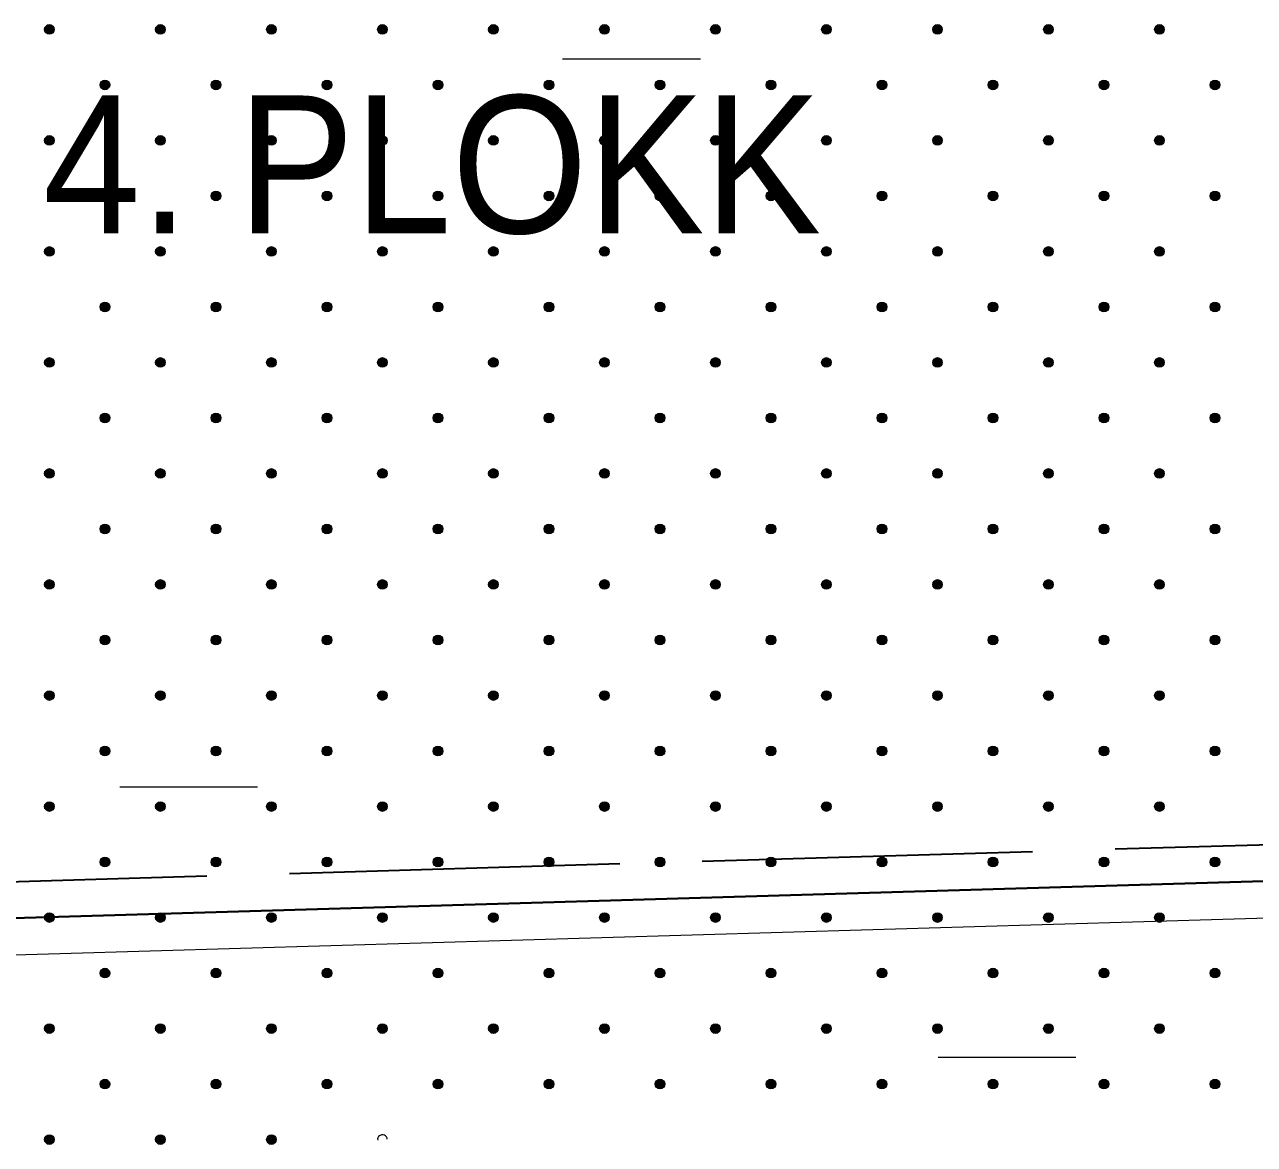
# Model space of a CAD drawing. Extents: x 640121 to 640955, y 6441885 to 6442246.
# Drawn here: x 640337.1 to 640363.89, y 6441925.88 to 6441950.27 of the extents above; entities that cross this region are included whole.
import ezdxf
from ezdxf.enums import TextEntityAlignment as Align

# ---------------------------------------------------------------- set-up
doc = ezdxf.new("R2010")
doc.units = 0
doc.header["$LTSCALE"] = 1.2
doc.linetypes.add('LONG_DASHED', pattern=[7.5, 6, -1.5])
for name, color, linetype, lineweight in [('35', 7, 'Continuous', 35), ('45', 7, 'Continuous', 13), ('47', 7, 'Continuous', 13)]:
    doc.layers.add(name, color=color, linetype=linetype, lineweight=lineweight)

msp = doc.modelspace()

# ---------------------------------------------------------------- hatches: boundary and pattern name
at = {"layer": '45'}
for points in [[(640337.713, 6441950.243, 1), (640337.565, 6441950.095, 1)], [(640340.132, 6441950.243, 1), (640339.983, 6441950.095, 1)], [(640342.55, 6441950.243, 1), (640342.401, 6441950.095, 1)], [(640344.968, 6441950.243, 1), (640344.82, 6441950.095, 1)], [(640347.387, 6441950.243, 1), (640347.238, 6441950.095, 1)], [(640349.805, 6441950.243, 1), (640349.656, 6441950.095, 1)], [(640352.223, 6441950.243, 1), (640352.075, 6441950.095, 1)], [(640354.641, 6441950.243, 1), (640354.493, 6441950.095, 1)], [(640357.06, 6441950.243, 1), (640356.911, 6441950.095, 1)], [(640359.478, 6441950.243, 1), (640359.33, 6441950.095, 1)], [(640361.896, 6441950.243, 1), (640361.748, 6441950.095, 1)], [(640338.923, 6441949.034, 1), (640338.774, 6441948.886, 1)], [(640341.341, 6441949.034, 1), (640341.192, 6441948.886, 1)], [(640343.759, 6441949.034, 1), (640343.611, 6441948.886, 1)], [(640346.177, 6441949.034, 1), (640346.029, 6441948.886, 1)], [(640348.596, 6441949.034, 1), (640348.447, 6441948.886, 1)], [(640351.014, 6441949.034, 1), (640350.866, 6441948.886, 1)], [(640353.432, 6441949.034, 1), (640353.284, 6441948.886, 1)], [(640355.851, 6441949.034, 1), (640355.702, 6441948.886, 1)], [(640358.269, 6441949.034, 1), (640358.12, 6441948.886, 1)], [(640360.687, 6441949.034, 1), (640360.539, 6441948.886, 1)], [(640363.106, 6441949.034, 1), (640362.957, 6441948.886, 1)], [(640337.713, 6441947.825, 1), (640337.565, 6441947.677, 1)], [(640340.132, 6441947.825, 1), (640339.983, 6441947.677, 1)], [(640342.55, 6441947.825, 1), (640342.401, 6441947.677, 1)], [(640344.968, 6441947.825, 1), (640344.82, 6441947.677, 1)], [(640347.387, 6441947.825, 1), (640347.238, 6441947.677, 1)], [(640349.805, 6441947.825, 1), (640349.656, 6441947.677, 1)], [(640352.223, 6441947.825, 1), (640352.075, 6441947.677, 1)], [(640354.641, 6441947.825, 1), (640354.493, 6441947.677, 1)], [(640357.06, 6441947.825, 1), (640356.911, 6441947.677, 1)], [(640359.478, 6441947.825, 1), (640359.33, 6441947.677, 1)], [(640361.896, 6441947.825, 1), (640361.748, 6441947.677, 1)], [(640338.923, 6441946.616, 1), (640338.774, 6441946.467, 1)], [(640341.341, 6441946.616, 1), (640341.192, 6441946.467, 1)], [(640343.759, 6441946.616, 1), (640343.611, 6441946.467, 1)], [(640346.177, 6441946.616, 1), (640346.029, 6441946.467, 1)], [(640348.596, 6441946.616, 1), (640348.447, 6441946.467, 1)], [(640351.014, 6441946.616, 1), (640350.866, 6441946.467, 1)], [(640353.432, 6441946.616, 1), (640353.284, 6441946.467, 1)], [(640355.851, 6441946.616, 1), (640355.702, 6441946.467, 1)], [(640358.269, 6441946.616, 1), (640358.12, 6441946.467, 1)], [(640360.687, 6441946.616, 1), (640360.539, 6441946.467, 1)], [(640363.106, 6441946.616, 1), (640362.957, 6441946.467, 1)], [(640337.713, 6441945.407, 1), (640337.565, 6441945.258, 1)], [(640340.132, 6441945.407, 1), (640339.983, 6441945.258, 1)], [(640342.55, 6441945.407, 1), (640342.401, 6441945.258, 1)], [(640344.968, 6441945.407, 1), (640344.82, 6441945.258, 1)], [(640347.387, 6441945.407, 1), (640347.238, 6441945.258, 1)], [(640349.805, 6441945.407, 1), (640349.656, 6441945.258, 1)], [(640352.223, 6441945.407, 1), (640352.075, 6441945.258, 1)], [(640354.641, 6441945.407, 1), (640354.493, 6441945.258, 1)], [(640357.06, 6441945.407, 1), (640356.911, 6441945.258, 1)], [(640359.478, 6441945.407, 1), (640359.33, 6441945.258, 1)], [(640361.896, 6441945.407, 1), (640361.748, 6441945.258, 1)], [(640338.923, 6441944.198, 1), (640338.774, 6441944.049, 1)], [(640341.341, 6441944.198, 1), (640341.192, 6441944.049, 1)], [(640343.759, 6441944.198, 1), (640343.611, 6441944.049, 1)], [(640346.177, 6441944.198, 1), (640346.029, 6441944.049, 1)], [(640348.596, 6441944.198, 1), (640348.447, 6441944.049, 1)], [(640351.014, 6441944.198, 1), (640350.866, 6441944.049, 1)], [(640353.432, 6441944.198, 1), (640353.284, 6441944.049, 1)], [(640355.851, 6441944.198, 1), (640355.702, 6441944.049, 1)], [(640358.269, 6441944.198, 1), (640358.12, 6441944.049, 1)], [(640360.687, 6441944.198, 1), (640360.539, 6441944.049, 1)], [(640363.106, 6441944.198, 1), (640362.957, 6441944.049, 1)], [(640337.713, 6441942.988, 1), (640337.565, 6441942.84, 1)], [(640340.132, 6441942.988, 1), (640339.983, 6441942.84, 1)], [(640342.55, 6441942.988, 1), (640342.401, 6441942.84, 1)], [(640344.968, 6441942.988, 1), (640344.82, 6441942.84, 1)], [(640347.387, 6441942.988, 1), (640347.238, 6441942.84, 1)], [(640349.805, 6441942.988, 1), (640349.656, 6441942.84, 1)], [(640352.223, 6441942.988, 1), (640352.075, 6441942.84, 1)], [(640354.641, 6441942.988, 1), (640354.493, 6441942.84, 1)], [(640357.06, 6441942.988, 1), (640356.911, 6441942.84, 1)], [(640359.478, 6441942.988, 1), (640359.33, 6441942.84, 1)], [(640361.896, 6441942.988, 1), (640361.748, 6441942.84, 1)], [(640338.923, 6441941.779, 1), (640338.774, 6441941.631, 1)], [(640341.341, 6441941.779, 1), (640341.192, 6441941.631, 1)], [(640348.596, 6441941.779, 1), (640348.447, 6441941.631, 1)], [(640355.851, 6441941.779, 1), (640355.702, 6441941.631, 1)], [(640358.269, 6441941.779, 1), (640358.12, 6441941.631, 1)], [(640363.106, 6441941.779, 1), (640362.957, 6441941.631, 1)], [(640343.759, 6441941.779, 1), (640343.611, 6441941.631, 1)], [(640346.177, 6441941.779, 1), (640346.029, 6441941.631, 1)], [(640351.014, 6441941.779, 1), (640350.866, 6441941.631, 1)], [(640353.432, 6441941.779, 1), (640353.284, 6441941.631, 1)], [(640360.687, 6441941.779, 1), (640360.539, 6441941.631, 1)], [(640337.713, 6441940.57, 1), (640337.565, 6441940.422, 1)], [(640340.132, 6441940.57, 1), (640339.983, 6441940.422, 1)], [(640342.55, 6441940.57, 1), (640342.401, 6441940.422, 1)], [(640344.968, 6441940.57, 1), (640344.82, 6441940.422, 1)], [(640347.387, 6441940.57, 1), (640347.238, 6441940.422, 1)], [(640349.805, 6441940.57, 1), (640349.656, 6441940.422, 1)], [(640352.223, 6441940.57, 1), (640352.075, 6441940.422, 1)], [(640354.641, 6441940.57, 1), (640354.493, 6441940.422, 1)], [(640357.06, 6441940.57, 1), (640356.911, 6441940.422, 1)], [(640359.478, 6441940.57, 1), (640359.33, 6441940.422, 1)], [(640361.896, 6441940.57, 1), (640361.748, 6441940.422, 1)], [(640338.923, 6441939.361, 1), (640338.774, 6441939.212, 1)], [(640341.341, 6441939.361, 1), (640341.192, 6441939.212, 1)], [(640343.759, 6441939.361, 1), (640343.611, 6441939.212, 1)], [(640346.177, 6441939.361, 1), (640346.029, 6441939.212, 1)], [(640348.596, 6441939.361, 1), (640348.447, 6441939.212, 1)], [(640351.014, 6441939.361, 1), (640350.866, 6441939.212, 1)], [(640353.432, 6441939.361, 1), (640353.284, 6441939.212, 1)], [(640355.851, 6441939.361, 1), (640355.702, 6441939.212, 1)], [(640358.269, 6441939.361, 1), (640358.12, 6441939.212, 1)], [(640360.687, 6441939.361, 1), (640360.539, 6441939.212, 1)], [(640363.106, 6441939.361, 1), (640362.957, 6441939.212, 1)], [(640337.713, 6441938.152, 1), (640337.565, 6441938.003, 1)], [(640340.132, 6441938.152, 1), (640339.983, 6441938.003, 1)], [(640342.55, 6441938.152, 1), (640342.401, 6441938.003, 1)], [(640344.968, 6441938.152, 1), (640344.82, 6441938.003, 1)], [(640347.387, 6441938.152, 1), (640347.238, 6441938.003, 1)], [(640349.805, 6441938.152, 1), (640349.656, 6441938.003, 1)], [(640352.223, 6441938.152, 1), (640352.075, 6441938.003, 1)], [(640354.641, 6441938.152, 1), (640354.493, 6441938.003, 1)], [(640357.06, 6441938.152, 1), (640356.911, 6441938.003, 1)], [(640359.478, 6441938.152, 1), (640359.33, 6441938.003, 1)], [(640361.896, 6441938.152, 1), (640361.748, 6441938.003, 1)], [(640338.923, 6441936.943, 1), (640338.774, 6441936.794, 1)], [(640341.341, 6441936.943, 1), (640341.192, 6441936.794, 1)], [(640343.759, 6441936.943, 1), (640343.611, 6441936.794, 1)], [(640346.177, 6441936.943, 1), (640346.029, 6441936.794, 1)], [(640348.596, 6441936.943, 1), (640348.447, 6441936.794, 1)], [(640351.014, 6441936.943, 1), (640350.866, 6441936.794, 1)], [(640353.432, 6441936.943, 1), (640353.284, 6441936.794, 1)], [(640355.851, 6441936.943, 1), (640355.702, 6441936.794, 1)], [(640358.269, 6441936.943, 1), (640358.12, 6441936.794, 1)], [(640360.687, 6441936.943, 1), (640360.539, 6441936.794, 1)], [(640363.106, 6441936.943, 1), (640362.957, 6441936.794, 1)], [(640337.713, 6441935.734, 1), (640337.565, 6441935.585, 1)], [(640340.132, 6441935.734, 1), (640339.983, 6441935.585, 1)], [(640342.55, 6441935.734, 1), (640342.401, 6441935.585, 1)], [(640344.968, 6441935.734, 1), (640344.82, 6441935.585, 1)], [(640347.387, 6441935.734, 1), (640347.238, 6441935.585, 1)], [(640349.805, 6441935.734, 1), (640349.656, 6441935.585, 1)], [(640352.223, 6441935.734, 1), (640352.075, 6441935.585, 1)], [(640354.641, 6441935.734, 1), (640354.493, 6441935.585, 1)], [(640357.06, 6441935.734, 1), (640356.911, 6441935.585, 1)], [(640359.478, 6441935.734, 1), (640359.33, 6441935.585, 1)], [(640361.896, 6441935.734, 1), (640361.748, 6441935.585, 1)], [(640338.923, 6441934.524, 1), (640338.774, 6441934.376, 1)], [(640341.341, 6441934.524, 1), (640341.192, 6441934.376, 1)], [(640343.759, 6441934.524, 1), (640343.611, 6441934.376, 1)], [(640346.177, 6441934.524, 1), (640346.029, 6441934.376, 1)], [(640348.596, 6441934.524, 1), (640348.447, 6441934.376, 1)], [(640351.014, 6441934.524, 1), (640350.866, 6441934.376, 1)], [(640353.432, 6441934.524, 1), (640353.284, 6441934.376, 1)], [(640355.851, 6441934.524, 1), (640355.702, 6441934.376, 1)], [(640358.269, 6441934.524, 1), (640358.12, 6441934.376, 1)], [(640360.687, 6441934.524, 1), (640360.539, 6441934.376, 1)], [(640363.106, 6441934.524, 1), (640362.957, 6441934.376, 1)], [(640337.713, 6441933.315, 1), (640337.565, 6441933.167, 1)], [(640340.132, 6441933.315, 1), (640339.983, 6441933.167, 1)], [(640342.55, 6441933.315, 1), (640342.401, 6441933.167, 1)], [(640344.968, 6441933.315, 1), (640344.82, 6441933.167, 1)], [(640347.387, 6441933.315, 1), (640347.238, 6441933.167, 1)], [(640349.805, 6441933.315, 1), (640349.656, 6441933.167, 1)], [(640352.223, 6441933.315, 1), (640352.075, 6441933.167, 1)], [(640354.641, 6441933.315, 1), (640354.493, 6441933.167, 1)], [(640357.06, 6441933.315, 1), (640356.911, 6441933.167, 1)], [(640359.478, 6441933.315, 1), (640359.33, 6441933.167, 1)], [(640361.896, 6441933.315, 1), (640361.748, 6441933.167, 1)], [(640338.923, 6441932.106, 1), (640338.774, 6441931.958, 1)], [(640341.341, 6441932.106, 1), (640341.192, 6441931.958, 1)], [(640343.759, 6441932.106, 1), (640343.611, 6441931.958, 1)], [(640346.177, 6441932.106, 1), (640346.029, 6441931.958, 1)], [(640348.596, 6441932.106, 1), (640348.447, 6441931.958, 1)], [(640351.014, 6441932.106, 1), (640350.866, 6441931.958, 1)], [(640353.432, 6441932.106, 1), (640353.284, 6441931.958, 1)], [(640355.851, 6441932.106, 1), (640355.702, 6441931.958, 1)], [(640358.269, 6441932.106, 1), (640358.12, 6441931.958, 1)], [(640360.687, 6441932.106, 1), (640360.539, 6441931.958, 1)], [(640363.106, 6441932.106, 1), (640362.957, 6441931.958, 1)], [(640337.713, 6441930.897, 1), (640337.565, 6441930.748, 1)], [(640340.132, 6441930.897, 1), (640339.983, 6441930.748, 1)], [(640342.55, 6441930.897, 1), (640342.401, 6441930.748, 1)], [(640344.968, 6441930.897, 1), (640344.82, 6441930.748, 1)], [(640347.387, 6441930.897, 1), (640347.238, 6441930.748, 1)], [(640349.805, 6441930.897, 1), (640349.656, 6441930.748, 1)], [(640352.223, 6441930.897, 1), (640352.075, 6441930.748, 1)], [(640354.641, 6441930.897, 1), (640354.493, 6441930.748, 1)], [(640357.06, 6441930.897, 1), (640356.911, 6441930.748, 1)], [(640359.478, 6441930.897, 1), (640359.33, 6441930.748, 1)], [(640361.896, 6441930.897, 1), (640361.748, 6441930.748, 1)], [(640338.923, 6441929.688, 1), (640338.774, 6441929.539, 1)], [(640341.341, 6441929.688, 1), (640341.192, 6441929.539, 1)], [(640343.759, 6441929.688, 1), (640343.611, 6441929.539, 1)], [(640346.177, 6441929.688, 1), (640346.029, 6441929.539, 1)], [(640348.596, 6441929.688, 1), (640348.447, 6441929.539, 1)], [(640351.014, 6441929.688, 1), (640350.866, 6441929.539, 1)], [(640353.432, 6441929.688, 1), (640353.284, 6441929.539, 1)], [(640355.851, 6441929.688, 1), (640355.702, 6441929.539, 1)], [(640358.269, 6441929.688, 1), (640358.12, 6441929.539, 1)], [(640360.687, 6441929.688, 1), (640360.539, 6441929.539, 1)], [(640363.106, 6441929.688, 1), (640362.957, 6441929.539, 1)], [(640337.713, 6441928.479, 1), (640337.565, 6441928.33, 1)], [(640340.132, 6441928.479, 1), (640339.983, 6441928.33, 1)], [(640342.55, 6441928.479, 1), (640342.401, 6441928.33, 1)], [(640344.968, 6441928.479, 1), (640344.82, 6441928.33, 1)], [(640347.387, 6441928.479, 1), (640347.238, 6441928.33, 1)], [(640349.805, 6441928.479, 1), (640349.656, 6441928.33, 1)], [(640352.223, 6441928.479, 1), (640352.075, 6441928.33, 1)], [(640354.641, 6441928.479, 1), (640354.493, 6441928.33, 1)], [(640357.06, 6441928.479, 1), (640356.911, 6441928.33, 1)], [(640359.478, 6441928.479, 1), (640359.33, 6441928.33, 1)], [(640361.896, 6441928.479, 1), (640361.748, 6441928.33, 1)], [(640338.923, 6441927.269, 1), (640338.774, 6441927.121, 1)], [(640341.341, 6441927.269, 1), (640341.192, 6441927.121, 1)], [(640343.759, 6441927.269, 1), (640343.611, 6441927.121, 1)], [(640346.177, 6441927.269, 1), (640346.029, 6441927.121, 1)], [(640348.596, 6441927.269, 1), (640348.447, 6441927.121, 1)], [(640351.014, 6441927.269, 1), (640350.866, 6441927.121, 1)], [(640353.432, 6441927.269, 1), (640353.284, 6441927.121, 1)], [(640355.851, 6441927.269, 1), (640355.702, 6441927.121, 1)], [(640358.269, 6441927.269, 1), (640358.12, 6441927.121, 1)], [(640360.687, 6441927.269, 1), (640360.539, 6441927.121, 1)], [(640363.106, 6441927.269, 1), (640362.957, 6441927.121, 1)], [(640337.713, 6441926.06, 1), (640337.565, 6441925.912, 1)], [(640340.132, 6441926.06, 1), (640339.983, 6441925.912, 1)], [(640342.55, 6441926.06, 1), (640342.401, 6441925.912, 1)]]:
    msp.add_hatch(color=256, dxfattribs=at).paths.add_polyline_path(points)

# ---------------------------------------------------------------- linework, layer by layer
at = {"layer": '35', "linetype": 'LONG_DASHED'}
msp.add_lwpolyline([(640281.17, 6441930.01), (640333.87, 6441931.52), (640450.41, 6441934.96)], dxfattribs=at)
at = {"layer": '35', "lineweight": 40}
msp.add_lwpolyline([(640281.19, 6441929.21), (640333.9, 6441930.72), (640451.21, 6441934.19)], dxfattribs=at)
at = {"layer": '35', "lineweight": 13}
msp.add_lwpolyline([(640281.2, 6441928.41), (640333.92, 6441929.92), (640452.01, 6441933.41)], dxfattribs=at)
at = {"layer": '45'}
for centre in [(640337.639, 6441950.169), (640340.057, 6441950.169), (640342.476, 6441950.169), (640344.894, 6441950.169), (640347.312, 6441950.169), (640349.731, 6441950.169), (640352.149, 6441950.169), (640354.567, 6441950.169), (640356.986, 6441950.169), (640359.404, 6441950.169), (640361.822, 6441950.169), (640338.848, 6441948.96), (640341.267, 6441948.96), (640343.685, 6441948.96), (640346.103, 6441948.96), (640348.521, 6441948.96), (640350.94, 6441948.96), (640353.358, 6441948.96), (640355.776, 6441948.96), (640358.195, 6441948.96), (640360.613, 6441948.96), (640363.031, 6441948.96), (640337.639, 6441947.751), (640340.057, 6441947.751), (640342.476, 6441947.751), (640344.894, 6441947.751), (640347.312, 6441947.751), (640349.731, 6441947.751), (640352.149, 6441947.751), (640354.567, 6441947.751), (640356.986, 6441947.751), (640359.404, 6441947.751), (640361.822, 6441947.751), (640338.848, 6441946.542), (640341.267, 6441946.542), (640343.685, 6441946.542), (640346.103, 6441946.542), (640348.521, 6441946.542), (640350.94, 6441946.542), (640353.358, 6441946.542), (640355.776, 6441946.542), (640358.195, 6441946.542), (640360.613, 6441946.542), (640363.031, 6441946.542), (640337.639, 6441945.332), (640340.057, 6441945.332), (640342.476, 6441945.332), (640344.894, 6441945.332), (640347.312, 6441945.332), (640349.731, 6441945.332), (640352.149, 6441945.332), (640354.567, 6441945.332), (640356.986, 6441945.332), (640359.404, 6441945.332), (640361.822, 6441945.332), (640338.848, 6441944.123), (640341.267, 6441944.123), (640343.685, 6441944.123), (640346.103, 6441944.123), (640348.521, 6441944.123), (640350.94, 6441944.123), (640353.358, 6441944.123), (640355.776, 6441944.123), (640358.195, 6441944.123), (640360.613, 6441944.123), (640363.031, 6441944.123), (640337.639, 6441942.914), (640340.057, 6441942.914), (640342.476, 6441942.914), (640344.894, 6441942.914), (640347.312, 6441942.914), (640349.731, 6441942.914), (640352.149, 6441942.914), (640354.567, 6441942.914), (640356.986, 6441942.914), (640359.404, 6441942.914), (640361.822, 6441942.914), (640338.848, 6441941.705), (640341.267, 6441941.705), (640343.685, 6441941.705), (640346.103, 6441941.705), (640348.521, 6441941.705), (640350.94, 6441941.705), (640353.358, 6441941.705), (640355.776, 6441941.705), (640358.195, 6441941.705), (640360.613, 6441941.705), (640363.031, 6441941.705), (640337.639, 6441940.496), (640340.057, 6441940.496), (640342.476, 6441940.496), (640344.894, 6441940.496), (640347.312, 6441940.496), (640349.731, 6441940.496), (640352.149, 6441940.496), (640354.567, 6441940.496), (640356.986, 6441940.496), (640359.404, 6441940.496), (640361.822, 6441940.496), (640338.848, 6441939.287), (640341.267, 6441939.287), (640343.685, 6441939.287), (640346.103, 6441939.287), (640348.521, 6441939.287), (640350.94, 6441939.287), (640353.358, 6441939.287), (640355.776, 6441939.287), (640358.195, 6441939.287), (640360.613, 6441939.287), (640363.031, 6441939.287), (640337.639, 6441938.078), (640340.057, 6441938.078), (640342.476, 6441938.078), (640344.894, 6441938.078), (640347.312, 6441938.078), (640349.731, 6441938.078), (640352.149, 6441938.078), (640354.567, 6441938.078), (640356.986, 6441938.078), (640359.404, 6441938.078), (640361.822, 6441938.078), (640338.848, 6441936.868), (640341.267, 6441936.868), (640343.685, 6441936.868), (640346.103, 6441936.868), (640348.521, 6441936.868), (640350.94, 6441936.868), (640353.358, 6441936.868), (640355.776, 6441936.868), (640358.195, 6441936.868), (640360.613, 6441936.868), (640363.031, 6441936.868), (640337.639, 6441935.659), (640340.057, 6441935.659), (640342.476, 6441935.659), (640344.894, 6441935.659), (640347.312, 6441935.659), (640349.731, 6441935.659), (640352.149, 6441935.659), (640354.567, 6441935.659), (640356.986, 6441935.659), (640359.404, 6441935.659), (640361.822, 6441935.659), (640338.848, 6441934.45), (640341.267, 6441934.45), (640343.685, 6441934.45), (640346.103, 6441934.45), (640348.521, 6441934.45), (640350.94, 6441934.45), (640353.358, 6441934.45), (640355.776, 6441934.45), (640358.195, 6441934.45), (640360.613, 6441934.45), (640363.031, 6441934.45), (640337.639, 6441933.241), (640340.057, 6441933.241), (640342.476, 6441933.241), (640344.894, 6441933.241), (640347.312, 6441933.241), (640349.731, 6441933.241), (640352.149, 6441933.241), (640354.567, 6441933.241), (640356.986, 6441933.241), (640359.404, 6441933.241), (640361.822, 6441933.241), (640338.848, 6441932.032), (640341.267, 6441932.032), (640343.685, 6441932.032), (640346.103, 6441932.032), (640348.521, 6441932.032), (640350.94, 6441932.032), (640353.358, 6441932.032), (640355.776, 6441932.032), (640358.195, 6441932.032), (640360.613, 6441932.032), (640363.031, 6441932.032), (640337.639, 6441930.823), (640340.057, 6441930.823), (640342.476, 6441930.823), (640344.894, 6441930.823), (640347.312, 6441930.823), (640349.731, 6441930.823), (640352.149, 6441930.823), (640354.567, 6441930.823), (640356.986, 6441930.823), (640359.404, 6441930.823), (640361.822, 6441930.823), (640338.848, 6441929.613), (640341.267, 6441929.613), (640343.685, 6441929.613), (640346.103, 6441929.613), (640348.521, 6441929.613), (640350.94, 6441929.613), (640353.358, 6441929.613), (640355.776, 6441929.613), (640358.195, 6441929.613), (640360.613, 6441929.613), (640363.031, 6441929.613), (640337.639, 6441928.404), (640340.057, 6441928.404), (640342.476, 6441928.404), (640344.894, 6441928.404), (640347.312, 6441928.404), (640349.731, 6441928.404), (640352.149, 6441928.404), (640354.567, 6441928.404), (640356.986, 6441928.404), (640359.404, 6441928.404), (640361.822, 6441928.404), (640338.848, 6441927.195), (640341.267, 6441927.195), (640343.685, 6441927.195), (640346.103, 6441927.195), (640348.521, 6441927.195), (640350.94, 6441927.195), (640353.358, 6441927.195), (640355.776, 6441927.195), (640358.195, 6441927.195), (640360.613, 6441927.195), (640363.031, 6441927.195), (640337.639, 6441925.986), (640340.057, 6441925.986), (640342.476, 6441925.986)]:
    msp.add_circle(centre, 0.105, dxfattribs=at)
msp.add_arc((640344.894, 6441925.986), 0.105, 3.3892, 188.1465, dxfattribs=at)
at = {"layer": '47'}
for p, q in [((640348.82, 6441949.53), (640351.82, 6441949.53)), ((640339.17, 6441933.67), (640342.17, 6441933.67)), ((640357, 6441927.78), (640360, 6441927.78))]:
    msp.add_line(p, q, dxfattribs=at)

# ---------------------------------------------------------------- texts
at = {"layer": '35', "width": 0.95}
msp.add_text('4. PLOKK', height=3, dxfattribs=at).set_placement((640345.975, 6441945.73), align=Align.CENTER)

doc.saveas('drawing.dxf')
